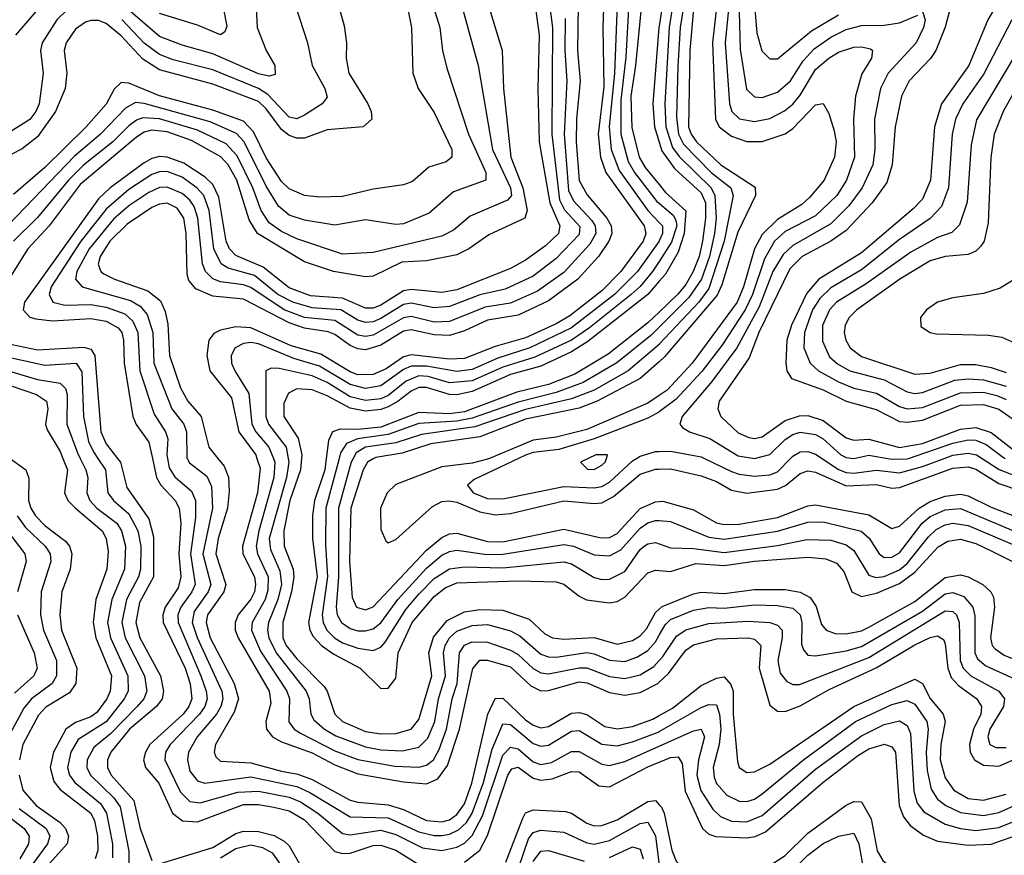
# Model space of a CAD drawing. Header units: inches. Extents: x 501365 to 657855, y 482276 to 547543.
# Tile 890 of 957: x 628324 to 630905, y 508959 to 511151. Entities that reach past the tile are written whole.
import ezdxf

# ---------------------------------------------------------------- set-up
doc = ezdxf.new("R2010")
doc.units = ezdxf.units.IN
doc.header["$MEASUREMENT"] = 0
for name, color, linetype in [('A6520', 7, 'Continuous'), ('A6521', 7, 'Continuous'), ('A6530', 7, 'Continuous'), ('A6531', 7, 'Continuous')]:
    doc.layers.add(name, color=color, linetype=linetype)

msp = doc.modelspace()

# ---------------------------------------------------------------- linework, layer by layer
at = {"layer": 'A6520', "color": 5}
for points, elevation in [([(628299.1, 510000), (628339.9, 509970), (628348, 509948), (628347.2, 509890), (628352.5, 509870), (628364.8, 509850), (628390, 509824.7), (628443.5, 509783.5), (628454.2, 509770), (628460.4, 509750), (628455.6, 509710), (628433.8, 509650), (628429.3, 509590), (628433.7, 509550), (628473.1, 509450), (628470.8, 509410), (628454.4, 509385.6), (628392.4, 509347.6), (628372.8, 509327.2), (628331.8, 509250), (628322.9, 509210)], 3780), ([(628436.9, 510000), (628448.6, 509970), (628441.1, 509910), (628443.7, 509903.7), (628450.1, 509890), (628470.1, 509870), (628539.9, 509810), (628550.5, 509790), (628555.7, 509755.7), (628552, 509710), (628523.3, 509630), (628515.9, 509570), (628523.2, 509530), (628564.3, 509430), (628560.6, 509390), (628551.8, 509370), (628526, 509334), (628510, 509322.5), (628470, 509307.4), (628444.6, 509290), (628412.1, 509230), (628403.6, 509190), (628413.2, 509153.2), (628430, 509131.9), (628509.8, 509070), (628519.4, 509050), (628527.9, 509010), (628528.2, 508971.8), (628521.4, 508950)], 3820), ([(628482.5, 510000), (628497.4, 509970), (628502.1, 509950), (628499.9, 509910), (628507.4, 509890), (628526, 509870), (628578.6, 509830), (628590.9, 509810), (628601.3, 509770), (628598.7, 509710), (628565, 509630), (628554.2, 509570), (628561.5, 509530), (628607.5, 509430), (628607.9, 509390), (628597.9, 509370), (628550, 509309.3), (628477.1, 509262.9), (628457.7, 509230), (628448.7, 509190), (628454.3, 509170), (628468.6, 509150), (628535.4, 509095.4), (628551.2, 509070), (628567, 508990), (628566.9, 508953.1)], 3840), ([(628528.6, 510000), (628549, 509970), (628554.5, 509910), (628569.7, 509890), (628610, 509854.8), (628633.6, 509810), (628640.9, 509770), (628640.7, 509710), (628635.5, 509690), (628603.8, 509630), (628591.7, 509570), (628599.8, 509530), (628650.5, 509430), (628656.6, 509390), (628649.3, 509370), (628631.3, 509350), (628561.6, 509278.4), (628518, 509242), (628500.3, 509210), (628500.1, 509190), (628509.2, 509170), (628570.8, 509110), (628586.9, 509086.9), (628610, 508970), (628609.2, 508870)], 3860), ([(628579.9, 510000), (628587.6, 509990), (628604.2, 509924.2), (628661.9, 509841.9), (628674.7, 509794.7), (628674.3, 509690), (628637.7, 509622.3), (628627.9, 509570), (628638.4, 509530), (628692.4, 509430), (628700.9, 509390), (628697.1, 509370), (628682.5, 509350), (628611.5, 509290), (628562.9, 509230), (628553.7, 509210), (628554, 509190), (628563.9, 509170), (628623.2, 509103.2), (628639.6, 509030), (628670, 508945.5)], 3880), ([(628671.5, 510000), (628681.9, 509950), (628693.4, 509930), (628731.5, 509890), (628741.4, 509870), (628745.9, 509830), (628740.7, 509750), (628746.5, 509690), (628738.9, 509661.1), (628705.4, 509610), (628699.3, 509590), (628700.1, 509570), (628757.8, 509450), (628770.7, 509409.3), (628775, 509370), (628767.5, 509350), (628752.1, 509330), (628665.1, 509250), (628653.2, 509230), (628648.4, 509210), (628653.5, 509190), (628688.4, 509148.4), (628724.7, 509070), (628750.3, 509050.3), (628790, 509047.6), (628910, 509093.1), (628950, 509093.1), (628990, 509085.8), (629030, 509076.3), (629070, 509052.7), (629150, 508969.8), (629170, 508963.9), (629190, 508965.5), (629250, 508984.8), (629270, 508985.9), (629310, 508972.8), (629370, 508935.2)], 3920), ([(628711.1, 510000), (628715.2, 509975.2), (628730, 509951.5), (628774.4, 509914.4), (628784.2, 509890), (628785, 509845), (628771.3, 509750), (628783.9, 509670), (628774.9, 509650), (628745.8, 509610), (628738.2, 509590), (628738.7, 509570), (628798.9, 509430), (628812.8, 509390), (628814.8, 509370), (628809, 509350), (628794.7, 509330), (628717.8, 509250), (628706.2, 509230), (628704.2, 509210), (628745.1, 509125.1), (628770, 509100.2), (628797.2, 509097.2), (628895.2, 509124.8), (628950, 509127.4), (629030, 509111.7), (629059.9, 509099.9), (629105.4, 509070), (629170, 509016.4), (629190, 509012.9), (629270, 509025.3), (629310, 509013.7), (629379.5, 508979.5), (629430, 508972.3), (629470, 508980.5), (629490, 508991.3), (629510, 509011), (629537.1, 509062.9), (629590, 509221.7), (629610, 509243.2), (629630, 509239.1), (629670, 509204.8), (629690, 509197.5), (629717.4, 509202.6), (629770, 509231.4), (629790, 509232), (629850, 509198.9), (629870, 509194.8), (629910, 509205.3), (630000, 509245.8)], 3940), ([(628763, 510000), (628768.6, 509988.6), (628814, 509954), (628826.9, 509926.9), (628828.8, 509870), (628804, 509750), (628824.6, 509670), (628818, 509650), (628781.2, 509598.8), (628776, 509570), (628789.2, 509530.8), (628853.6, 509390), (628855.9, 509370), (628851.1, 509350), (628839.3, 509330), (628789.3, 509270), (628766.5, 509230), (628763.6, 509210), (628770, 509180.1), (628790, 509154.6), (628808.9, 509148.9), (628930, 509165.3), (629050, 509139.7), (629084.2, 509124.2), (629190, 509060.5), (629290, 509057.9), (629370, 509021.3), (629410, 509011.6), (629430, 509011.4), (629450, 509015), (629473.7, 509026.3), (629494.8, 509045.2), (629510, 509070), (629539.4, 509150), (629562, 509238), (629590, 509304.2), (629610, 509302.6), (629670, 509252.9), (629690, 509245.8), (629710, 509248.3), (629770, 509284.6), (629790, 509286.6), (629850, 509250.8), (629890, 509246.6), (629930, 509256.8), (629997.2, 509282.8), (630000, 509284.4)], 3960), ([(628843.5, 510000), (628859.7, 509979.7), (628871, 509951), (628873.1, 509913.1), (628868.5, 509870), (628844.3, 509790), (628838, 509750), (628864.2, 509670), (628858.9, 509650), (628815.8, 509590), (628812.4, 509570), (628823.4, 509530), (628886.2, 509410), (628897.1, 509370), (628885.6, 509334.4), (628837.2, 509250), (628833.1, 509230), (628837.6, 509217.6), (628850, 509206.4), (628930, 509202.4), (629010, 509179.8), (629052.6, 509172.6), (629090, 509158), (629190, 509104.1), (629210, 509098.5), (629290, 509092), (629330, 509079.5), (629390, 509050.4), (629430, 509047.4), (629450, 509052.9), (629470, 509066.1), (629490, 509094.5), (629508.6, 509148.6), (629550.9, 509330), (629570, 509371), (629590, 509371.6), (629650, 509315.1), (629670, 509300.4), (629690, 509293.8), (629710, 509297.1), (629770, 509331.8), (629790, 509334.1), (629810, 509328.4), (629857.4, 509297.4), (629890.8, 509290.8), (629930, 509296.8), (629983.5, 509316.5), (630000, 509325.7)], 3980), ([(628945.7, 510000), (628954.3, 509974.3), (628947.1, 509910), (628907.9, 509770), (628908.8, 509750), (628939, 509690), (628942.2, 509670), (628938.8, 509650), (628929.2, 509630.8), (628896.6, 509590), (628888.2, 509570), (628888.8, 509550), (628896.4, 509530), (628977.7, 509390), (628981.9, 509358.1), (628969, 509310), (628970.4, 509290), (628986.4, 509270), (629010, 509256.6), (629090, 509228.6), (629150, 509197), (629210, 509173.2), (629330, 509151.8), (629390, 509146.9), (629420.2, 509159.8), (629445.3, 509194.7), (629476.5, 509290), (629511.2, 509448.9), (629530, 509471.5), (629550, 509471), (629610, 509453.3), (629663.6, 509403.6), (629690, 509391), (629710, 509391.6), (629790, 509414.3), (629811.5, 509411.5), (629870, 509386.1), (629910, 509379.2), (629950, 509386.7), (629996.5, 509410), (630000, 509413.3)], 4020), ([(628988.6, 510000), (628992.5, 509990), (628990.2, 509950), (628950.8, 509810), (628943.8, 509770), (628947.1, 509750), (628975, 509690), (628974.6, 509654.6), (628966.8, 509630), (628932.7, 509570), (628931.3, 509550), (628954.8, 509494.8), (629024, 509390), (629030.8, 509370), (629029.2, 509309.2), (629042.9, 509290), (629059.9, 509279.9), (629150, 509233.7), (629210, 509210.4), (629307, 509193), (629370, 509191), (629390, 509196.2), (629408.1, 509210), (629423.1, 509236.9), (629442.1, 509290), (629457.8, 509370), (629470.6, 509410), (629476.7, 509490), (629489.7, 509510.3), (629510, 509519.6), (629550, 509518.7), (629610, 509497.7), (629630, 509486.2), (629670, 509449.1), (629690, 509438), (629710, 509435.2), (629790, 509451.3), (629810, 509451.4), (629870, 509428.2), (629910, 509422.7), (629950, 509432.5), (629985.8, 509454.2), (630000, 509469.9)], 4040), ([(629027.5, 510000), (629029.3, 509990), (629022.7, 509950), (628977.9, 509790), (628981.5, 509761.5), (629005.7, 509705.7), (629009.6, 509670), (629000, 509630), (628975.8, 509570), (628973.4, 509550), (628976.8, 509530), (628996.4, 509490), (629074.9, 509390), (629082.2, 509370), (629087.1, 509330), (629094.8, 509314.8), (629123, 509290), (629152.8, 509272.8), (629230, 509243.6), (629270, 509236.2), (629327, 509233), (629370, 509242.9), (629393.4, 509266.6), (629411.6, 509310), (629421.9, 509370), (629440.3, 509430), (629434.9, 509490), (629438.8, 509510), (629450, 509530), (629470, 509547.6), (629510, 509562), (629550, 509564.9), (629610, 509548.2), (629634.8, 509534.8), (629690, 509486.5), (629710, 509479.5), (629730, 509478.6), (629810, 509491), (629830, 509488.1), (629870, 509471.2), (629910, 509467.5), (629941.4, 509478.6), (629970, 509496.4), (629990, 509518.9), (630000, 509536.4)], 4060), ([(629062.1, 510000), (629059.5, 509970), (629032.1, 509890), (629016.2, 509810), (629017.4, 509770), (629040.3, 509710), (629042.7, 509690), (629036.5, 509650), (629013.5, 509570), (629013.8, 509530), (629022.1, 509510), (629050, 509474.9), (629121.9, 509401.9), (629130.1, 509390), (629149.4, 509330), (629170, 509310.4), (629230, 509284.4), (629270, 509277.9), (629310, 509278.7), (629349.5, 509290.5), (629370, 509315.7), (629404, 509430), (629396.2, 509490), (629408.4, 509531.6), (629444.6, 509575.4), (629490, 509597.6), (629530, 509603.9), (629590, 509602), (629659.1, 509579.1), (629700.4, 509540.4), (629720.2, 509530), (629750, 509526.6), (629830, 509530.7), (629890, 509513.5), (629930, 509522.5), (629950, 509534.9), (629966.4, 509553.6), (629990, 509596.2), (630000, 509605.2)], 4080), ([(629127, 510000), (629123.3, 509970), (629096.7, 509890), (629091.2, 509850), (629091.4, 509790), (629103.8, 509690), (629080.9, 509570), (629083.9, 509550), (629092.8, 509532.8), (629115.1, 509510), (629147, 509487), (629216.3, 509450), (629270, 509396.6), (629290, 509397.6), (629310, 509424.4), (629316.1, 509490), (629352.3, 509570), (629410, 509638.5), (629439, 509661), (629470, 509674.1), (629630, 509679.1), (629730, 509676.8), (629750, 509670.1), (629790, 509639), (629809.4, 509629.4), (629870, 509621.8), (629890, 509624.9), (629910, 509636.4), (629970, 509700.1), (629990, 509707.2), (630000, 509706.3)], 4120), ([(629160.9, 510000), (629126.5, 509870), (629125.5, 509774.5), (629130.8, 509690), (629116.7, 509590), (629118.9, 509570), (629128.4, 509550), (629148.6, 509530), (629170, 509516.9), (629210, 509502.5), (629250, 509496.8), (629270, 509505.3), (629281.7, 509518.3), (629335.7, 509604.3), (629370, 509644.5), (629410, 509684.9), (629450, 509710.9), (629490, 509716.1), (629590, 509712.9), (629750, 509728.8), (629770, 509723.4), (629830, 509687.6), (629850, 509682.3), (629870, 509683.4), (629910, 509703.5), (629950, 509761.2), (629960.9, 509770), (629970, 509776.6), (629990, 509779.6), (630000, 509776.1)], 4140), ([(629197.6, 510000), (629192.3, 509990), (629159.3, 509870), (629159, 509690), (629153.4, 509610), (629156.2, 509590), (629167, 509570), (629190, 509554.3), (629210, 509548.2), (629230, 509547.8), (629250, 509553.7), (629270, 509569.4), (629314.9, 509630), (629390, 509712.2), (629430, 509746.2), (629450, 509755.7), (629470, 509759.3), (629548.6, 509748.6), (629590, 509749), (629750, 509774.3), (629775.5, 509770), (629830, 509747.7), (629870, 509744.6), (629899.6, 509760.4), (629950, 509817.7), (629970, 509831.6), (629990, 509837.7), (630000, 509837)], 4160), ([(629252.2, 510000), (629235.2, 509990), (629223.9, 509970), (629192.1, 509870), (629188.3, 509730), (629195.1, 509635.1), (629206.7, 509610), (629230, 509602.9), (629250, 509610.7), (629390, 509759.8), (629430, 509792.5), (629450, 509802.3), (629470, 509804.2), (629550, 509782.4), (629590, 509781.5), (629750, 509814.8), (629848, 509792), (629870, 509793.2), (629890, 509803.6), (629950, 509869.1), (629990, 509886.3), (630000, 509887.2)], 4180), ([(629555.3, 510000), (629550, 509997.8), (629510, 509988.1), (629430, 509978.1), (629310, 509932.2), (629286.6, 509910), (629269.4, 509870), (629270, 509814), (629283.8, 509783.8), (629290, 509779.2), (629310, 509787.3), (629405.5, 509874.5), (629430, 509887), (629450, 509889.2), (629470, 509885.2), (629530, 509860.4), (629570, 509852), (629610, 509855.8), (629750, 509888.9), (629830, 509881.8), (629850, 509883.9), (629880.1, 509899.9), (629950, 509959), (629990, 509972.2), (630000, 509972.4)], 4220), ([(629631.3, 510000), (629515.2, 509944.8), (629497.4, 509930), (629512.4, 509910), (629550, 509895.5), (629590, 509894.1), (629750, 509926.7), (629830, 509922.9), (629850, 509926.9), (629870, 509937.7), (629930, 509993.6), (629940.3, 510000)], 4240), ([(629814.1, 510000), (629793.8, 509990), (629811.8, 509971.8), (629830, 509970.9), (629850, 509982.1), (629858.8, 509990), (629861.5, 510000)], 4260), ([(628316.7, 509850), (628338.8, 509818.8), (628390.1, 509770), (628403.3, 509750), (628405.1, 509730), (628379.9, 509650), (628378.5, 509590), (628385.8, 509550), (628420.3, 509470), (628420.5, 509430), (628409.1, 509410), (628354.3, 509370), (628334.7, 509345.3), (628285.8, 509254.2)], 3760), ([(628273.7, 509833.7), (628337, 509750), (628340.9, 509730), (628317.7, 509650)], 3740), ([(628318.1, 509590), (628361.7, 509490), (628369.1, 509450), (628360.6, 509430), (628310, 509384.4)], 3740), ([(629490, 508941.2), (629530, 508972.9), (629550, 509011), (629603.5, 509170), (629613.5, 509186.5), (629630, 509190.8), (629670, 509161.8), (629690, 509156.5), (629719.9, 509160.1), (629770, 509179.5), (629790, 509178), (629841.9, 509141.9), (629870, 509139.2), (629970, 509191.3), (630000, 509203.5)], 3920), ([(628322.7, 509170), (628332.1, 509130), (628367.1, 509090), (628430, 509045.3), (628443.9, 509030), (628451.5, 509010), (628448.3, 508990), (628402.2, 508937.8)], 3780), ([(629598.3, 508941.7), (629642.7, 509057.3), (629650, 509070.8), (629670, 509078.7), (629754.2, 509074.2), (629770, 509069.8), (629810, 509044), (629830, 509037), (629850, 509037.6), (629890, 509052.8), (629970, 509100.7), (629990, 509102.8), (630000, 509092)], 3880), ([(628276, 509076), (628335.6, 509030), (628348.4, 509010), (628346.7, 508990), (628324, 508950)], 3740), ([(628322.5, 509082.5), (628393, 509030), (628402.8, 509010), (628396.9, 508990), (628343.3, 508916.7)], 3760), ([(629619.3, 508890), (629657.7, 509002.3), (629670, 509019.4), (629690, 509025.8), (629750, 509019.9), (629810, 508992.1), (629830, 508988.6), (629870, 508997.9), (629950, 509042.7), (629970, 509046), (629990, 509010.2), (629999.5, 508939.5)], 3860), ([(628690, 508936.9), (628830, 508980.2), (628890, 509016.6), (628910, 509022.8), (628950, 509021.7), (628991.1, 509011.1), (629017, 508997), (629030, 508984.3), (629057.5, 508937.5)], 3880), ([(628850, 508952.7), (628890, 508977), (628930, 508986.8), (628959.8, 508979.8), (628985.8, 508965.8), (629024.5, 508910)], 3860), ([(629870, 508953.4), (629930, 508981.5), (629950, 508976), (629958.3, 508950)], 3840), ([(629670, 508943.1), (629690, 508970.1), (629710, 508972), (629803.7, 508943.7)], 3840)]:
    msp.add_lwpolyline(points, dxfattribs=dict(at, elevation=elevation))
at = {"layer": 'A6521', "color": 5}
for points, elevation in [([(630000, 511658.5), (629997.7, 511650), (629951.7, 511550), (629942.8, 511510), (629950.6, 511410), (629925.4, 511290), (629912.7, 511052.7), (629899.4, 510939.4), (629899.3, 510850), (629918.5, 510778.5), (629935.4, 510750), (629994.2, 510674.2), (630000, 510669.3)], 4060), ([(630000, 511571.1), (629990, 511550), (629980.3, 511510), (629986.8, 511410), (629955.9, 511290), (629953.3, 511190), (629937.8, 511030), (629925.5, 510950), (629928.2, 510868.2), (629947.2, 510790), (629963.2, 510763.2), (630000, 510718)], 4080), ([(629126.9, 511306.9), (629174.6, 511134.6), (629180.1, 511090), (629179.2, 511050), (629186.1, 511010), (629236, 510930), (629244.9, 510910), (629246.8, 510890), (629223.8, 510870), (629130, 510861.4), (629070, 510839.9), (629050, 510839.7), (629030, 510846.5), (629010, 510862.6), (628970, 510917.2), (628950, 510936.2), (628830, 510981.4), (628690, 511019), (628646.8, 511046.8), (628590, 511108.1), (628550, 511140.3), (628530, 511148.1), (628510, 511148.6), (628496.2, 511143.8), (628470, 511125.9), (628445.4, 511090), (628440.3, 511070), (628447.2, 511010), (628443.3, 510970), (628417.9, 510910), (628370, 510843.1), (628330, 510812.1), (628270, 510781)], 3780), ([(629658, 511310), (629685.3, 511110), (629681.7, 510970), (629685.5, 510830), (629713, 510670), (629739.7, 510610), (629736.1, 510590), (629702.2, 510557.8), (629650, 510520.4), (629610, 510498.2), (629470, 510442.4), (629430, 510435.2), (629350, 510442.9), (629330, 510439.3), (629270, 510401.9), (629250, 510394.4), (629230, 510394.5), (629170, 510420.5), (629086.4, 510426.4), (629030, 510447.5), (628961.9, 510501.9), (628890, 510532.6), (628873.9, 510550), (628865.3, 510570), (628845.5, 510685.5), (628830, 510718.3), (628810, 510737.7), (628754.2, 510774.2), (628710, 510790.1), (628690, 510791.5), (628670, 510786.5), (628650, 510774.8), (628560.8, 510710), (628530, 510681.2), (628336, 510410), (628332.7, 510390), (628350, 510370.9), (628365.9, 510365.9), (628410, 510361.1), (628510, 510366.8), (628550, 510359.7), (628582.2, 510342.2), (628591.2, 510330), (628595.5, 510310), (628597.9, 510250), (628620.6, 510110), (628628.9, 510088.9), (628662.6, 510042.6), (628671.5, 510000)], 3920), ([(629697.1, 511310), (629720.7, 511130), (629718.5, 510850), (629738.6, 510678.6), (629751.8, 510651.8), (629791.9, 510608.1), (629790, 510587.5), (629730, 510524.6), (629670, 510478.3), (629596, 510444), (629530, 510428.9), (629450, 510398.2), (629410, 510395.1), (629350, 510407.4), (629330, 510403.4), (629270, 510366.7), (629250, 510358.5), (629230, 510356.7), (629210, 510362.8), (629165.6, 510390), (629090, 510395), (629039.4, 510410), (629000.7, 510430), (628939.6, 510479.6), (628870, 510498.6), (628851.7, 510510), (628832.9, 510550), (628820, 510650), (628806.4, 510690), (628788.3, 510710), (628750, 510737.6), (628710, 510752.5), (628690, 510752), (628670, 510744.9), (628610, 510705.5), (628550, 510654.1), (628483.7, 510570), (628406.4, 510450), (628400.9, 510430), (628410.2, 510410), (628442.4, 510402.4), (628510, 510403.7), (628550, 510396.7), (628598.9, 510378.9), (628619.9, 510359.9), (628633.2, 510330), (628638.9, 510230), (628676.1, 510116.1), (628705.6, 510070), (628711.9, 510051.9), (628709.4, 510010), (628711.1, 510000)], 3940), ([(629858.8, 511310), (629852.5, 511130), (629854.9, 510974.9), (629839.9, 510850), (629846, 510790), (629860.6, 510750), (629960.3, 510610), (629965.4, 510590), (629958.1, 510570), (629899.5, 510490), (629850, 510440), (629765.8, 510374.2), (629730, 510352.9), (629650, 510316.4), (629570, 510293.4), (629490, 510262.1), (629450, 510260.1), (629350, 510272), (629330, 510266.2), (629284.8, 510235.2), (629250, 510219.9), (629210, 510219.6), (629190, 510226.8), (629113.4, 510273.4), (629035.7, 510295.7), (628930, 510342.4), (628890, 510344.9), (628850, 510336.3), (628832.4, 510327.6), (628819.7, 510310), (628814.4, 510270), (628821.9, 510230), (628878.9, 510158.9), (628898, 510070), (628942.3, 510010), (628945.7, 510000)], 4020), ([(629894.1, 511305.9), (629882.8, 511010), (629868.9, 510870), (629874.1, 510810), (629894.9, 510754.9), (629970, 510650), (630000, 510618.9)], 4040), ([(628939.8, 511250), (628946.1, 511130), (628969.4, 511069.4), (628992.1, 511030), (628993.5, 511006.5), (628977.5, 511002.5), (628950, 511008.3), (628830, 511061), (628750, 511083.4), (628690, 511106.9), (628570, 511211)], 3740), ([(629331.8, 511228.2), (629351.2, 511130), (629354.6, 511010), (629368.6, 510970), (629410, 510906.8), (629456.5, 510810), (629456.8, 510790), (629441.8, 510778.2), (629396.4, 510763.6), (629353.7, 510726.3), (629330, 510717.3), (629250, 510705.8), (629170, 510686.6), (629110, 510685), (629070, 510689.6), (629030, 510707.1), (629010, 510726.6), (628970, 510788.4), (628936.6, 510856.6), (628910, 510884.7), (628830, 510913.7), (628690, 510950.9), (628610, 510984.1), (628590, 510985.7), (628571.6, 510968.4), (628550, 510929.2), (628497.9, 510870), (628390, 510762.9), (628307.9, 510692.1)], 3820), ([(628848.3, 511228.3), (628866.4, 511133.6), (628861.6, 511118.4), (628850, 511110.6), (628790, 511136), (628690, 511166.6)], 3720), ([(629400.6, 511210), (629425.2, 511130), (629431.7, 511070), (629443.2, 511023.2), (629500.3, 510850), (629545.8, 510750), (629546, 510730), (629460.9, 510699.1), (629396.9, 510643.1), (629330, 510615.3), (629310, 510613.1), (629230, 510625.4), (629150, 510612.1), (629070, 510625.2), (629030, 510638.4), (629001.7, 510661.7), (628970, 510714.2), (628912.1, 510830), (628891.9, 510851.9), (628823.1, 510883.1), (628650, 510931.1), (628627, 510933), (628601.1, 510918.9), (628535.6, 510850), (628467.5, 510792.5), (628271.7, 510590)], 3840), ([(629476.2, 511210), (629525.6, 511030), (629563.5, 510810), (629610.5, 510710), (629612.8, 510690), (629602.8, 510677.2), (629504.2, 510635.8), (629461.2, 510598.8), (629430, 510582.8), (629250, 510539.7), (629170, 510535.6), (629050, 510576.2), (629010, 510594.9), (628978, 510618), (628956.4, 510650), (628935.1, 510710), (628893.5, 510793.5), (628864.8, 510824.8), (628790, 510861.2), (628690.6, 510890.6), (628646.9, 510893.1), (628630, 510887.2), (628610, 510872.3), (628567.7, 510830), (628491, 510769), (628451.3, 510730), (628370, 510631.8), (628307.7, 510570)], 3860), ([(628403.6, 511216.4), (628312.3, 511110)], 3740), ([(628450, 511178.1), (628421.5, 511150), (628382.6, 511090), (628378.1, 511070), (628385, 511010), (628374.4, 510930), (628366.3, 510910), (628350, 510889.2), (628210, 510800.6)], 3760), ([(629551.8, 511190), (629588.4, 511070), (629592.3, 510970), (629611.5, 510790), (629642.3, 510710), (629653.6, 510650), (629648.1, 510630), (629553.2, 510586.8), (629501.4, 510550), (629470, 510534.2), (629390, 510518.3), (629325, 510515), (629250, 510477.7), (629230, 510476.5), (629146.6, 510490), (629070, 510515.2), (628947.2, 510590), (628925.4, 510625.4), (628893.2, 510730), (628870.3, 510770.3), (628850.7, 510790.7), (628774, 510834), (628710, 510856.4), (628670, 510861), (628650, 510855.4), (628630, 510842.7), (628481.9, 510718.1), (628400.7, 510610), (628344.9, 510550), (628295.3, 510470)], 3880), ([(629787.8, 511187.8), (629786, 511070), (629793, 510990), (629783.1, 510890), (629782.8, 510830), (629790, 510729.1), (629811.4, 510691.4), (629863.2, 510630), (629874.3, 510610), (629876, 510590), (629867.8, 510570), (629840.8, 510530), (629786.4, 510470), (629710, 510413.1), (629630, 510375.8), (629550, 510362.6), (629490, 510334.4), (629450, 510322.4), (629410, 510324), (629350, 510337), (629330, 510334), (629270, 510297), (629230, 510285.2), (629210, 510287.6), (629190, 510296.2), (629150, 510324.9), (629131.9, 510331.9), (629070, 510341.4), (629030, 510355.7), (628910, 510417.5), (628830, 510425.7), (628785.2, 510445.2), (628767.1, 510467.1), (628762.5, 510482.6), (628760.2, 510590), (628753.7, 510630), (628736.3, 510656.3), (628710, 510669.2), (628690, 510667.2), (628670, 510657.8), (628605.8, 510614.2), (628560, 510570), (628535, 510530), (628529.8, 510509.8), (628536.5, 510490), (628544.1, 510484.1), (628571.9, 510470), (628659.7, 510439.7), (628693.2, 510413.2), (628705, 510385), (628711.8, 510351.8), (628716.4, 510270), (628745.3, 510185.3), (628764.1, 510150), (628799.2, 510110), (628819.6, 510030), (628843.5, 510000)], 3980), ([(629046.7, 511186.7), (629078.3, 511090), (629090.6, 511030), (629123.8, 510970), (629130, 510947.1), (629116.5, 510930), (629070, 510900.3), (629050, 510890.6), (629030, 510895.1), (628974, 510954), (628950, 510969.8), (628830, 511018.8), (628725.7, 511045.7), (628690, 511059.5), (628650, 511089), (628591.3, 511151.3)], 3760), ([(629754, 511154), (629752.5, 511070), (629758.3, 510990), (629751.3, 510850), (629762.4, 510702.4), (629775.6, 510675.6), (629823.7, 510623.7), (629832.2, 510610), (629834.3, 510590), (629818.4, 510561.6), (629750, 510487.4), (629681.4, 510438.6), (629610, 510407.3), (629543.6, 510396.4), (629450, 510359.6), (629410, 510357.7), (629350, 510372.1), (629330, 510368.7), (629250, 510323.1), (629230, 510320.1), (629210, 510323.7), (629150, 510361.4), (629070, 510369.5), (629016.7, 510390), (628930, 510448.1), (628910, 510455.4), (628850, 510462.9), (628830, 510471.1), (628810.8, 510490), (628802.8, 510510), (628790.3, 510630), (628780.9, 510660.9), (628770, 510677.4), (628750, 510694.8), (628710, 510711.8), (628690, 510710.2), (628662.5, 510697.5), (628610, 510662.1), (628570, 510627.9), (628505.8, 510550), (628473.4, 510490), (628470.1, 510470), (628487.9, 510450), (628614, 510414), (628639.2, 510399.2), (628657.7, 510377.7), (628673, 510330), (628675, 510250), (628722.5, 510130), (628753.6, 510090), (628761.4, 510070), (628762, 510002), (628763, 510000)], 3960), ([(630000, 511133.7), (629999.4, 511130), (629983.8, 510930), (629988.1, 510870), (630000, 510829.8)], 4120), ([(630000, 510570.9), (629999.6, 510570), (629942.9, 510490), (629882.6, 510430), (629770, 510342.2), (629661, 510290), (629577.1, 510262.8), (629510, 510233.7), (629470, 510228.1), (629390, 510242.1), (629350, 510241.8), (629330, 510233), (629270, 510190.1), (629230, 510183.4), (629190, 510193.7), (629110, 510242.2), (629042.4, 510262.4), (628950, 510300.2), (628930, 510304.1), (628910, 510301.9), (628888.3, 510290), (628877.9, 510270), (628878.8, 510250), (628888, 510230), (628924.7, 510170), (628932.2, 510090), (628942.8, 510070), (628976.8, 510030), (628988.6, 510000)], 4040), ([(630000, 510516.8), (629982.8, 510490), (629950, 510450.6), (629926.4, 510430), (629817.3, 510342.7), (629770, 510310.4), (629674.4, 510265.6), (629590, 510239.2), (629510, 510203.4), (629450, 510198.1), (629394.8, 510214.8), (629370, 510216.3), (629337, 510203), (629290, 510165.2), (629270, 510156.5), (629230, 510151.8), (629190, 510162), (629130, 510198.8), (629090, 510216.7), (629004.1, 510235.9), (628983.2, 510236.8), (628969, 510230), (628968.6, 510110), (628975.9, 510090), (629022.1, 510030), (629027.5, 510000)], 4060), ([(630000, 510464.6), (629969.9, 510430.1), (629813.3, 510306.7), (629770, 510279.9), (629690, 510242), (629610, 510220.4), (629510, 510175.8), (629470, 510167.2), (629450, 510167.5), (629390, 510186.1), (629370, 510185.8), (629350, 510176.9), (629316.2, 510150), (629290, 510135.7), (629270, 510128.3), (629230, 510124.1), (629190, 510132), (629130, 510164.6), (629090, 510180.2), (629050, 510182.4), (629028.3, 510171.7), (629016.2, 510143.8), (629016.1, 510110), (629053.3, 510053.3), (629063, 510010), (629062.1, 510000)], 4080), ([(630000, 510384), (629970, 510355.5), (629866.1, 510273.9), (629779.1, 510220.9), (629710, 510194.1), (629626.5, 510173.5), (629490, 510121.9), (629450, 510117.5), (629370, 510120.6), (629270, 510081.8), (629210, 510075.7), (629163.4, 510076.6), (629143.7, 510070), (629132.9, 510047), (629127, 510000)], 4120), ([(630000, 510344.2), (629977.8, 510322.2), (629889.2, 510250.8), (629801.2, 510198.8), (629730, 510173), (629630, 510147.9), (629510, 510105.3), (629470, 510098.1), (629370, 510091.7), (629290, 510063.1), (629208.9, 510051.1), (629180.8, 510039.2), (629164.9, 510015.1), (629160.9, 510000)], 4140), ([(628270, 510305.5), (628370, 510284.9), (628491.6, 510291.6), (628510, 510286.2), (628520.4, 510270), (628536.8, 510070), (628550, 510038.5), (628579.9, 510000)], 3880), ([(630000, 510299.3), (629918.7, 510230), (629830, 510179.5), (629770, 510156), (629650, 510128.3), (629517.1, 510082.9), (629376.7, 510063.3), (629310, 510040.9), (629230.3, 510029.7), (629205.4, 510014.6), (629197.6, 510000)], 4160), ([(628270, 510270.5), (628390, 510244.8), (628471.4, 510250), (628486.9, 510226.9), (628490.9, 510110), (628504.4, 510044.4), (628517.1, 510017.1), (628528.6, 510000)], 3860), ([(630000, 510253.7), (629950.5, 510209.5), (629837.1, 510150), (629790, 510131.6), (629650, 510103.4), (629530, 510057.1), (629401.6, 510038.4), (629326.2, 510013.8), (629257.1, 510002.9), (629252.2, 510000)], 4180), ([(628270, 510236.8), (628370, 510207.4), (628430, 510197.8), (628443.4, 510183.4), (628447.8, 510167.8), (628447.4, 510090), (628475, 510015), (628482.5, 510000)], 3840), ([(628270, 510201.4), (628367.4, 510167.4), (628394.3, 510150), (628397.5, 510130), (628391.5, 510090), (628395.4, 510075.4), (628430, 510017.9), (628436.9, 510000)], 3820), ([(630000, 510165.2), (629970, 510144.9), (629810, 510075.8), (629730, 510055.9), (629670, 510048), (629555.3, 510000)], 4220), ([(630000, 510122), (629998.9, 510121.1), (629970, 510105.3), (629830, 510051.1), (629736.8, 510023.2), (629670, 510015.5), (629650, 510008.9), (629631.3, 510000)], 4240), ([(629861.5, 510000), (629864.2, 510010), (629834.4, 510010), (629814.1, 510000)], 4260), ([(629940.3, 510000), (629950, 510006), (629990, 510018.1), (630000, 510018.3)], 4240)]:
    msp.add_lwpolyline(points, dxfattribs=dict(at, elevation=elevation))
at = {"layer": 'A6530', "color": 5}
msp.add_line((630510, 509999.9, 4260), (630510.3, 510000, 4260), dxfattribs=at)
for points, elevation in [([(630119, 510000), (630190, 509965.9), (630210, 509958.7), (630250, 509953.7), (630290, 509956.9), (630310, 509965.3), (630344.3, 510000)], 4240), ([(630427.2, 510000), (630470, 509971), (630490, 509963), (630510, 509961.3), (630570, 509969.8), (630630, 509962), (630690, 509978.7), (630746.8, 510000)], 4240), ([(630599.7, 510000), (630610, 509998.1), (630650, 509998.8), (630653.3, 510000)], 4260), ([(630847.1, 510000), (630890.8, 509970.8), (630950, 509948)], 4240), ([(630000, 509972.4), (630030, 509973.1), (630110, 509954.7), (630150, 509939.6), (630190, 509917.2), (630230, 509908.8), (630310, 509919.3), (630331, 509929), (630370, 509960.6), (630390, 509967.2), (630410, 509964.1), (630490, 509928.4), (630570, 509931.4), (630610, 509922.2), (630630, 509923.6), (630770, 509974.7), (630810, 509977.9), (630830, 509971.6), (630890, 509934.5), (630950, 509914.1)], 4220), ([(630000, 509887.2), (630010, 509888.2), (630090, 509865.7), (630150, 509831.6), (630170, 509826.6), (630210, 509828.1), (630310, 509845.5), (630390, 509875.8), (630410, 509878.6), (630550, 509851.9), (630610, 509816.6), (630630, 509822.6), (630681.1, 509870), (630710, 509887.1), (630750, 509901.1), (630790, 509906.5), (630810, 509902.1), (630870, 509872.3), (630970, 509834.2)], 4180), ([(630000, 509837), (630030, 509835), (630130, 509793.9), (630170, 509788.6), (630310, 509809.3), (630390, 509832.7), (630430, 509834.2), (630529.2, 509809.3), (630550.9, 509790.9), (630576.5, 509750), (630590, 509740.4), (630610, 509741), (630630, 509752.9), (630689.5, 509830), (630710, 509847.6), (630750, 509865.5), (630790, 509868.9), (630950, 509801.7)], 4160), ([(630000, 509776.1), (630030, 509765.7), (630090, 509764.1), (630170, 509753.7), (630310, 509772.1), (630387.2, 509787.2), (630450, 509785.5), (630490, 509773.2), (630510, 509759.1), (630550, 509693.7), (630568.1, 509688.1), (630590, 509690.9), (630630, 509708.2), (630650, 509724.4), (630705.6, 509794.4), (630726.3, 509813.7), (630750, 509826.4), (630770, 509830.8), (630810, 509824.5), (631030, 509730.7)], 4140), ([(630000, 509706.3), (630030, 509703.9), (630095.8, 509724.2), (630170, 509719), (630250, 509731.1), (630390, 509740.9), (630436.6, 509736.6), (630465.2, 509725.2), (630483.8, 509703.8), (630505.1, 509650), (630530, 509638.2), (630570, 509646.5), (630630, 509672.3), (630670, 509701.8), (630731.6, 509768.4), (630756.4, 509783.6), (630790, 509788.7), (630830, 509776.9), (630870, 509758.1), (630966.7, 509710)], 4120), ([(630000, 509605.2), (630007.8, 509612.2), (630090, 509645), (630110, 509649.8), (630170, 509646.2), (630250, 509656.1), (630330, 509656.6), (630369.7, 509649.7), (630395.6, 509635.6), (630411.6, 509611.6), (630425.1, 509565.1), (630438.1, 509550), (630461.4, 509541.4), (630490, 509539.8), (630530, 509548.2), (630550, 509557.4), (630670, 509624.9), (630750, 509687.9), (630790, 509694.6), (630810.1, 509690), (630848.6, 509670), (630869.7, 509650), (630876.3, 509636.3), (630879.1, 509610), (630868.7, 509530), (630873.2, 509510), (630880.5, 509500.5), (630904.3, 509484.3), (631036.3, 509430)], 4080), ([(630000, 509536.4), (630015.8, 509564.2), (630030, 509578), (630090, 509601.9), (630130, 509609.6), (630170, 509607.5), (630250, 509615.9), (630310, 509614.7), (630350, 509607.7), (630369.4, 509590), (630374, 509570), (630373.4, 509513.4), (630377.9, 509497.9), (630390, 509484.7), (630410, 509482.7), (630490, 509495.9), (630530, 509507.3), (630690, 509599.7), (630750, 509645.2), (630770, 509648.7), (630798.5, 509638.5), (630822.2, 509610), (630827.2, 509587.2), (630827.7, 509490), (630834.4, 509474.4), (630856.4, 509456.4), (630958.9, 509410)], 4060), ([(630000, 509469.9), (630010, 509480.9), (630045.6, 509534.4), (630070, 509550.3), (630130, 509567.4), (630233, 509573), (630290, 509570.3), (630310, 509562.9), (630322.2, 509550), (630322.8, 509530), (630310.9, 509470), (630317.5, 509437.5), (630334.8, 509414.8), (630350, 509407.2), (630367.7, 509407.7), (630550, 509478.5), (630750, 509600.8), (630770, 509599.1), (630779.6, 509590), (630786.8, 509570), (630788.9, 509470), (630796.6, 509450), (630816.7, 509430), (630890, 509390), (630905.2, 509370), (630902.6, 509350), (630866.9, 509290), (630861.4, 509270), (630866.4, 509250), (630882.1, 509242.1), (630910, 509242.5)], 4040), ([(630000, 509413.3), (630024.1, 509435.9), (630070, 509497.3), (630090, 509511.3), (630150, 509526.7), (630233.4, 509530), (630250, 509526), (630266.3, 509510), (630262.5, 509450), (630290, 509352.9), (630310, 509337.6), (630330, 509337), (630370, 509351.4), (630445.9, 509394.1), (630568.7, 509451.3), (630670, 509511.5), (630710, 509530.5), (630730, 509535.1), (630745, 509525), (630750, 509514.3), (630756.6, 509450), (630765.3, 509425.3), (630784.4, 509404.4), (630832.6, 509370), (630845.1, 509350), (630843.3, 509330), (630824.1, 509290), (630813.3, 509250), (630815.4, 509230), (630826.7, 509210), (630850, 509195.6), (630890, 509193.3), (630990, 509237.2)], 4020), ([(630000, 509325.7), (630035, 509345), (630110, 509405.1), (630150, 509423.6), (630170, 509427.2), (630187.7, 509407.7), (630193.6, 509390), (630194.4, 509330), (630205.4, 509205.4), (630210.1, 509190.1), (630230, 509176.2), (630250, 509178.3), (630290, 509198.8), (630510.5, 509349.5), (630670, 509421.4), (630690, 509410.1), (630710.5, 509370.5), (630744.5, 509330), (630749.4, 509310), (630738.1, 509250), (630736.8, 509210), (630750, 509162.2), (630772.6, 509130), (630810, 509108.7), (630850, 509104.2), (630910, 509119.8)], 3980), ([(630000, 509284.4), (630110, 509347.1), (630130, 509354.5), (630150, 509353.7), (630158.1, 509330), (630161.3, 509290), (630157, 509250), (630141.7, 509190), (630144.1, 509164.1), (630150, 509147.8), (630177.6, 509117.6), (630210, 509101.4), (630230, 509100.7), (630250, 509107.1), (630270, 509120.4), (630378.1, 509210), (630514.5, 509310), (630610, 509355.3), (630650, 509365.4), (630670, 509355.6), (630701.8, 509310), (630705.5, 509290), (630700.3, 509230), (630702.1, 509182.1), (630713, 509133), (630730, 509106.6), (630751, 509090), (630790, 509071.6), (630850, 509063.5), (630890, 509071.9), (630990, 509116.1)], 3960), ([(630000, 509245.8), (630090, 509286.3), (630110, 509290.1), (630118.9, 509270), (630103.2, 509210), (630099.1, 509170), (630109.3, 509129.3), (630140.6, 509080.6), (630160.9, 509060.9), (630190, 509049.1), (630230, 509047.2), (630270, 509063.5), (630410, 509185.7), (630530, 509273), (630590, 509302.2), (630630, 509312.3), (630650, 509300.1), (630658.9, 509278.9), (630667.6, 509127.6), (630676.2, 509096.3), (630693.7, 509073.7), (630750, 509041.3), (630789.9, 509029.9), (630830, 509024.6), (630890, 509032), (630990, 509072.3)], 3940), ([(630000, 509203.5), (630030, 509215.6), (630050, 509217.4), (630060.4, 509200.4), (630068.1, 509128.1), (630113.6, 509030), (630130, 509014.5), (630148.4, 509008.4), (630230, 509005.2), (630251.5, 509008.5), (630279.1, 509020.9), (630429.2, 509150.8), (630520, 509220), (630550, 509238.9), (630591, 509251), (630610, 509244.3), (630619.3, 509230), (630629.2, 509090), (630640.1, 509060.1), (630657.7, 509037.7), (630692.6, 509012.6), (630730, 508996.2), (630810, 508986.3), (630870, 508988.3), (630950, 509016.8)], 3920), ([(630000, 509092), (630005.8, 509085.8), (630013.1, 509070), (630033.1, 508973.1), (630044.2, 508944.2), (630070, 508917.2), (630091.7, 508911.7), (630190, 508926.9), (630270, 508931.1), (630300.6, 508939.4), (630330, 508959.1), (630390, 509017.2), (630490, 509091), (630510, 509100.7), (630530, 509099.6), (630555.4, 509055.4), (630571.3, 508971.3), (630586.3, 508946.3), (630607.9, 508927.9), (630668.2, 508908.2), (630770, 508898.6), (630830, 508901.7), (630910, 508919.3)], 3880), ([(630000, 508938.2), (630014.9, 508894.9), (630041.9, 508861.9), (630070, 508852.6), (630190, 508887.7), (630310, 508892.1), (630335.3, 508904.7), (630390, 508960.2), (630430, 508990.4), (630470, 509009.7), (630510, 509017.2), (630523.4, 508990), (630536.5, 508916.5), (630551.4, 508891.4), (630572.4, 508872.4), (630610, 508856), (630630, 508853), (630790, 508851), (630830, 508858.4), (630872.9, 508872.9), (630890, 508875.4), (630909.5, 508869.5)], 3860)]:
    msp.add_lwpolyline(points, dxfattribs=dict(at, elevation=elevation))
at = {"layer": 'A6531', "color": 5}
msp.add_line((630510, 509999.9, 4260), (630510.3, 510000, 4260), dxfattribs=at)
for points, elevation in [([(630000, 512208.6), (630084.4, 512110), (630096, 512090), (630097.1, 512070), (630087.4, 512050), (630029.8, 511990), (630017.1, 511970), (630015.6, 511950), (630032.8, 511932.8), (630072.8, 511912.8), (630098.4, 511890), (630113.7, 511853.7), (630123.8, 511790), (630092.3, 511610), (630055.5, 511530), (630050.7, 511510), (630054.2, 511430), (630049.6, 511390), (630013.5, 511290), (630011.5, 511210), (630000, 511133.7)], 4120), ([(630098.1, 511270), (630080.4, 511070), (630077.2, 510870), (630083.7, 510850), (630097.8, 510830), (630161.7, 510770), (630251.3, 510711.3), (630252.7, 510690), (630206.6, 510593.4), (630164.3, 510455.7), (630151.7, 510428.4), (630013.9, 510266.1), (630000, 510253.7)], 4180), ([(630159.2, 511260.8), (630139.7, 511090), (630147.8, 510890), (630157.6, 510870), (630190, 510844.9), (630230, 510831.3), (630270, 510831.1), (630330, 510851), (630350, 510865.2), (630410, 510927.4), (630430, 510931.1), (630444.7, 510904.7), (630458.8, 510858.8), (630463.7, 510830), (630459.8, 510790), (630432.9, 510730), (630394.8, 510685.2), (630373.9, 510666.1), (630310, 510626.9), (630270, 510587), (630250, 510549.9), (630220.7, 510450), (630204.5, 510410), (630086.5, 510250), (630020.8, 510179.2), (630000, 510165.2)], 4220), ([(630188.9, 511250), (630172.7, 511090), (630184.5, 510930), (630190.4, 510910), (630210.3, 510890.3), (630250, 510883.2), (630290, 510891.6), (630328.4, 510911.6), (630350, 510929.1), (630370, 510952.9), (630410, 511019.6), (630444.3, 511050), (630470, 511065.2), (630510, 511078.9), (630530, 511079.7), (630553.7, 511073.7), (630558.9, 511070), (630556.3, 511050), (630531.3, 511008.7), (630514.5, 510950), (630509.5, 510890), (630511.9, 510790), (630491.1, 510730), (630465.3, 510690), (630410, 510636.1), (630330, 510595), (630302.4, 510570), (630276.3, 510523.7), (630244.6, 510430), (630225.6, 510390), (630164, 510296), (630111.9, 510228.1), (630044.4, 510155.6), (630000, 510122)], 4240), ([(630778.8, 511241.2), (630749.5, 511130.6), (630725.4, 511070), (630711, 511049), (630655.3, 510990), (630635.3, 510950), (630618.2, 510870), (630611.1, 510770), (630596.4, 510723.6), (630558.1, 510670), (630490, 510598.2), (630449.9, 510570.1), (630374.7, 510530), (630342.2, 510497.7), (630261.6, 510330), (630235.9, 510264.1), (630157.6, 510150), (630153.7, 510130), (630162, 510110), (630207.3, 510067.3), (630234.7, 510054.7), (630250, 510052.2), (630270, 510056.5), (630330, 510099.6), (630368.1, 510111.9), (630390, 510112.4), (630430, 510099.2), (630490, 510054.5), (630510, 510048.1), (630550, 510050.7), (630630, 510028.9), (630690, 510039), (630790, 510076.7), (630830, 510081.1), (630870, 510068.1), (630925.7, 510025.7)], 4280), ([(630038.8, 511210), (630026.4, 511130), (630015, 510930), (630017.6, 510870), (630035.3, 510815.3), (630052.1, 510792.1), (630136.1, 510710), (630145.7, 510690), (630149, 510630), (630145.1, 510590), (630132.3, 510530), (630111.1, 510470), (630078.1, 510421.9), (630000, 510344.2)], 4140), ([(630065.1, 511194.9), (630055.4, 511130), (630048.7, 511028.7), (630045, 510895), (630051, 510850), (630064.1, 510824.1), (630136.2, 510750), (630187.5, 510710), (630193.7, 510690), (630170.2, 510570.2), (630130, 510445.9), (630104, 510410), (630000.4, 510299.6), (630000, 510299.3)], 4160), ([(630248.1, 511210), (630255.7, 511115.7), (630268.7, 511068.7), (630290, 511047.5), (630310, 511047.8), (630399.1, 511120.9), (630470, 511163.5)], 4280), ([(630690, 511172.3), (630697, 511150), (630693.3, 511130), (630674.1, 511090), (630600.2, 511010), (630580.1, 510970), (630564.1, 510890), (630565, 510810), (630560.2, 510770), (630531.7, 510710), (630497.5, 510662.5), (630450, 510615.7), (630350, 510558.8), (630324.8, 510535.2), (630298.2, 510490), (630262.3, 510397.7), (630203.3, 510290), (630137.8, 510202.2), (630060.7, 510110), (630054.1, 510090), (630061.5, 510081.5), (630079.6, 510070), (630132.4, 510052.4), (630206.9, 510006.9), (630250, 510000.3), (630290, 510010.3), (630330.7, 510050), (630350, 510063.2), (630370, 510069.3), (630410, 510063.3), (630430, 510051.6), (630476.2, 510010), (630490, 510002.4), (630510, 509999.9)], 4260), ([(630210, 511170), (630212.5, 511072.5), (630228.7, 510968.7), (630250, 510947.9), (630270, 510946.5), (630310, 510960.8), (630344.5, 510990), (630377.6, 511042.4), (630406.2, 511073.8), (630450, 511104.7), (630490, 511124.6), (630530, 511135.4), (630590, 511136.3), (630630, 511142.3), (630677.6, 511162.4)], 4260), ([(630885, 511190), (630861.7, 511150), (630811.4, 511030), (630740.4, 510930), (630721.3, 510870), (630711.1, 510730), (630690, 510679.7), (630665.7, 510654.3), (630530, 510539.4), (630418.4, 510470), (630386.8, 510433.2), (630346.8, 510350), (630335, 510310), (630331.8, 510250), (630334.8, 510230), (630346.7, 510210), (630430, 510180.1), (630490, 510150.2), (630568.7, 510128.7), (630630, 510097.1), (630650, 510094.8), (630690, 510100.4), (630790, 510139.4), (630850, 510141.9), (630890, 510129.7), (630960.4, 510080.4)], 4320), ([(630924.6, 511150), (630851.3, 511008.7), (630796.2, 510930), (630777.1, 510890), (630768.3, 510850), (630758.6, 510710), (630739.7, 510660.3), (630710.6, 510629.4), (630630, 510574.1), (630530, 510495), (630450, 510447.6), (630420.8, 510419.2), (630401.9, 510390), (630381.1, 510330), (630379.6, 510290), (630395.4, 510250), (630417.5, 510230), (630470, 510200.7), (630510, 510184.1), (630570, 510171.5), (630630, 510136.1), (630650, 510130.2), (630690, 510133.7), (630790, 510172.1), (630850, 510173.6), (630885.5, 510165.5), (630910, 510154.4)], 4340), ([(630966.5, 511113.5), (630832.2, 510887.8), (630817.7, 510822.3), (630807.5, 510672.5), (630787.5, 510612.5), (630767.5, 510592.5), (630730, 510579.6), (630659.4, 510540.6), (630542.3, 510457.7), (630464.5, 510410), (630446.1, 510390), (630428.5, 510348.5), (630427.9, 510307.9), (630446.9, 510266.9), (630467.8, 510247.8), (630499.8, 510230), (630590, 510206.4), (630650, 510174.9), (630670, 510170.8), (630690, 510173), (630774.9, 510205.1), (630810, 510209), (630850, 510206.4), (630910, 510189.2)], 4360), ([(630969.2, 511030.8), (630901.7, 510910), (630878.3, 510850), (630869.5, 510789.5), (630862.5, 510617.5), (630852.3, 510570), (630843.6, 510556.4), (630830, 510543.5), (630810, 510534.8), (630750, 510529.9), (630710, 510518.2), (630631.2, 510470), (630517.9, 510390), (630497.7, 510370), (630487.7, 510350), (630485, 510330), (630489, 510310), (630500.3, 510290), (630530, 510267.6), (630670, 510220.9), (630710, 510223.4), (630790, 510246.2), (630830, 510246), (630870, 510239), (630910, 510225.4)], 4380), ([(630000, 510829.8), (630006.8, 510806.8), (630040.6, 510760.6), (630110, 510696.3), (630121.2, 510670), (630121.5, 510630), (630113.7, 510570), (630104.6, 510530), (630089.4, 510490.6), (630070, 510455.9), (630050, 510431.6), (630000, 510384)], 4120), ([(630000, 510718), (630017, 510697), (630069.6, 510649.6), (630065.7, 510590), (630050, 510540.8), (630016.5, 510483.5), (630000, 510464.6)], 4080), ([(630000, 510669.3), (630037.3, 510637.3), (630044, 510624), (630046.2, 510610), (630032.5, 510567.5), (630000, 510516.8)], 4060), ([(630000, 510618.9), (630008.6, 510610), (630009.1, 510590), (630000, 510570.9)], 4040), ([(630930.9, 510469.1), (630893.6, 510446.4), (630850, 510432.4), (630770, 510421.2), (630729.4, 510410), (630700.4, 510390), (630684.8, 510370), (630686, 510346), (630710, 510330.1), (630726.9, 510326.9), (630863.7, 510323.7), (630898.2, 510318.2), (630930, 510304.3)], 4420), ([(630653.3, 510000), (630770, 510040.1), (630810, 510048.5), (630830, 510047.7), (630857, 510037), (630902.4, 510002.4), (630907, 510000)], 4260), ([(630000, 510018.3), (630030, 510018.9), (630110, 510004.3), (630119, 510000)], 4240), ([(630344.3, 510000), (630350, 510005.8), (630370, 510017.3), (630390, 510018.5), (630410, 510011.6), (630427.2, 510000)], 4240), ([(630510.3, 510000), (630550, 510009), (630599.7, 510000)], 4260), ([(630746.8, 510000), (630770, 510008.7), (630810, 510014.1), (630832.2, 510010), (630847.1, 510000)], 4240)]:
    msp.add_lwpolyline(points, dxfattribs=dict(at, elevation=elevation))

doc.saveas('drawing.dxf')
